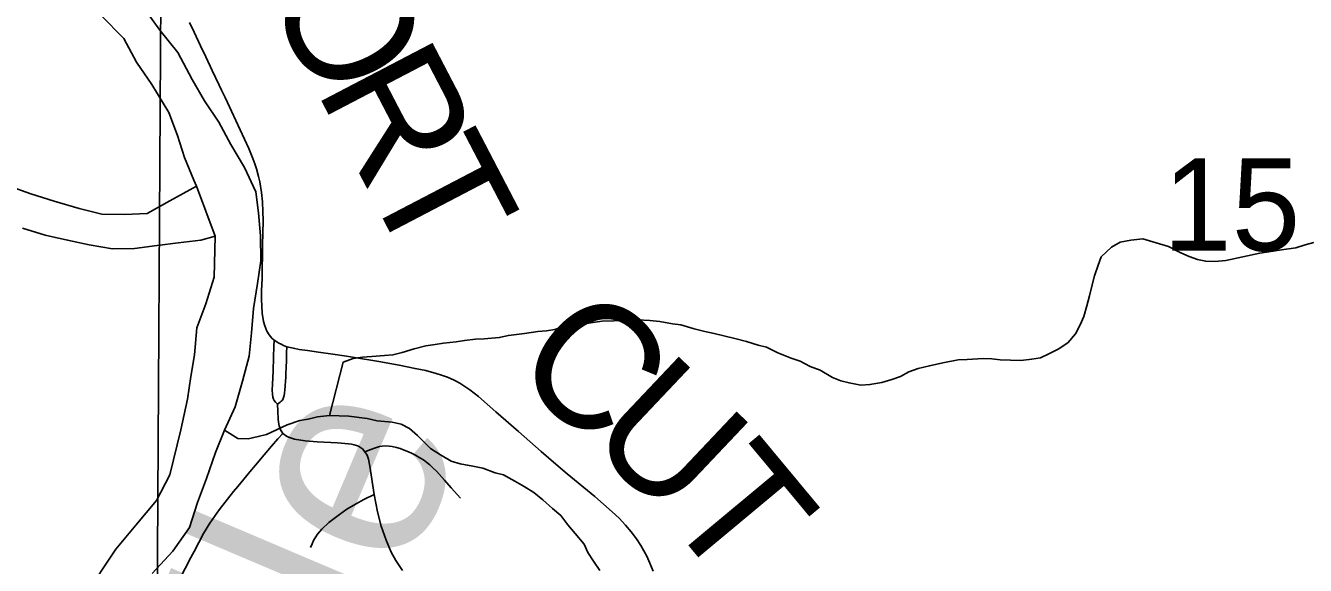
# Model space of a CAD drawing. Extents: x -8.8 to 41.4, y 0 to 34.6.
# Drawn here: x -8.484 to -7.904, y 15.917 to 16.161 of the extents above; entities that cross this region are included whole.
import ezdxf

# ---------------------------------------------------------------- set-up
doc = ezdxf.new("R2010")
doc.units = 0
for name, color, linetype in [('GM_X_Corporation', 7, 'Continuous'), ('GM_X_Corporation_Text', 7, 'Continuous'), ('GM_X_County_Road', 7, 'Continuous'), ('GM_X_Major_Lake', 7, 'Continuous'), ('GM_X_Minor_River', 7, 'Continuous'), ('GM_X_Township_Road', 7, 'Continuous'), ('GM_X_Township_Road_Text', 7, 'Continuous'), ('GM_X_Township_Text', 7, 'Continuous')]:
    doc.layers.add(name, color=color, linetype=linetype)

msp = doc.modelspace()

# ---------------------------------------------------------------- linework, layer by layer
at = {"layer": 'GM_X_Corporation'}
for points in [[(-8.6743, 16.61123), (-8.6743, 15.60235), (-8.42609, 15.59413), (-8.42005, 16.60371)], [(-8.42005, 16.60371), (-7.44736, 16.59683), (-7.4468, 15.57832), (-8.42609, 15.59413)]]:
    msp.add_lwpolyline(points, close=True, dxfattribs=at)
at = {"layer": 'GM_X_County_Road'}
msp.add_lwpolyline([(-8.19942, 15.91443), (-8.2009, 15.91801), (-8.2023, 15.92121), (-8.20499, 15.92599), (-8.20696, 15.92907), (-8.20941, 15.93226), (-8.21191, 15.93529), (-8.21487, 15.93837), (-8.21797, 15.94137), (-8.22592, 15.94824), (-8.23838, 15.95853), (-8.24457, 15.96372), (-8.25018, 15.96862), (-8.25529, 15.97315), (-8.26042, 15.97767), (-8.27073, 15.98663), (-8.27861, 15.99358), (-8.28248, 15.99658), (-8.28709, 15.99956), (-8.28967, 16.00094), (-8.29259, 16.00222), (-8.29531, 16.00323), (-8.29778, 16.00397), (-8.3025, 16.00523), (-8.30737, 16.00619), (-8.31456, 16.0077), (-8.32375, 16.00939), (-8.3348, 16.01111), (-8.33848, 16.01171), (-8.34462, 16.01262), (-8.35117, 16.01356), (-8.35615, 16.01428), (-8.35988, 16.01484), (-8.36249, 16.01534), (-8.36544, 16.01607), (-8.3669, 16.01664), (-8.36804, 16.01716), (-8.36905, 16.01769), (-8.37, 16.01822), (-8.37118, 16.01902), (-8.37225, 16.01992), (-8.37351, 16.02148), (-8.37452, 16.02317), (-8.37546, 16.02546), (-8.37599, 16.02746), (-8.37657, 16.03125), (-8.37683, 16.03438), (-8.3769, 16.03752), (-8.37686, 16.0413), (-8.37668, 16.047), (-8.37643, 16.06199), (-8.37625, 16.07303), (-8.37648, 16.08166), (-8.37687, 16.08591), (-8.3777, 16.0907), (-8.37826, 16.09307), (-8.37926, 16.09661), (-8.37999, 16.0988), (-8.38081, 16.10124), (-8.38269, 16.10579), (-8.39051, 16.12266), (-8.39231, 16.1266), (-8.39344, 16.12883), (-8.395, 16.1322), (-8.3961, 16.13444), (-8.39923, 16.14115), (-8.40211, 16.14726), (-8.40453, 16.15227), (-8.40746, 16.15843), (-8.40959, 16.16292)], dxfattribs=at)
at = {"layer": 'GM_X_Major_Lake'}
msp.add_line((-8.40646, 16.08871), (-8.39791, 16.0661), dxfattribs=at)
for points in [[(-8.42643, 15.91343), (-8.41706, 15.92344), (-8.40957, 15.93427), (-8.40587, 15.94556), (-8.4018, 15.95647), (-8.39771, 15.96814), (-8.39366, 15.97828), (-8.38883, 15.98879), (-8.3855, 16.00048), (-8.38256, 16.0118), (-8.38153, 16.0224), (-8.3805, 16.03338), (-8.37869, 16.04473), (-8.3773, 16.05495), (-8.37739, 16.06634), (-8.37827, 16.07661), (-8.37955, 16.08613), (-8.38459, 16.09727), (-8.39079, 16.10768), (-8.39624, 16.11769), (-8.40283, 16.12735), (-8.40829, 16.13698), (-8.41482, 16.14929), (-8.42293, 16.15937), (-8.4299, 16.16903)], [(-8.44973, 16.16612), (-8.43935, 16.1556), (-8.43355, 16.14483), (-8.42658, 16.13478), (-8.41892, 16.12206), (-8.415, 16.11171), (-8.41183, 16.10176), (-8.40753, 16.0914), (-8.40646, 16.08871)], [(-8.39791, 16.0661), (-8.39838, 16.0475), (-8.4021, 16.03545), (-8.40617, 16.02454), (-8.40724, 16.01242), (-8.409, 16.00259), (-8.4104, 15.99238), (-8.41341, 15.9784), (-8.41847, 15.95803), (-8.42446, 15.94641), (-8.43386, 15.93526), (-8.44287, 15.92447), (-8.44958, 15.91439), (-8.45631, 15.90355), (-8.46378, 15.89349), (-8.47051, 15.88265), (-8.47497, 15.87137), (-8.47903, 15.86084), (-8.48349, 15.84956), (-8.4868, 15.83902)]]:
    msp.add_lwpolyline(points, dxfattribs=at)
at = {"layer": 'GM_X_Minor_River'}
msp.add_line((-8.39791, 16.0661), (-8.40646, 16.08871), dxfattribs=at)
for points in [[(-8.40646, 16.08871), (-8.4184, 16.08218), (-8.42881, 16.07637), (-8.43907, 16.07587), (-8.44932, 16.07613), (-8.45952, 16.07866), (-8.47083, 16.08198), (-8.48139, 16.08528), (-8.49155, 16.08896)], [(-8.48519, 16.06981), (-8.47502, 16.06652), (-8.46481, 16.06437), (-8.45499, 16.06222), (-8.4444, 16.06043), (-8.43452, 16.06056), (-8.42423, 16.06182), (-8.4147, 16.0631), (-8.40441, 16.06436), (-8.39791, 16.0661)], [(-8.1182, 16.0022), (-8.11446, 16.00055), (-8.11069, 15.99965), (-8.1054, 15.9987), (-8.10121, 15.99893), (-8.09586, 15.99988), (-8.09125, 16.00124), (-8.0874, 16.00262), (-8.08352, 16.00476), (-8.07929, 16.00613), (-8.0743, 16.00748), (-8.06817, 16.00878), (-8.06128, 16.01005), (-8.05709, 16.01028), (-8.04985, 16.01079), (-8.04605, 16.01065), (-8.04227, 16.01013), (-8.03278, 16.00979), (-8.02781, 16.01038), (-8.02399, 16.011), (-8.02013, 16.01277), (-8.01587, 16.0149), (-8.01158, 16.01778), (-8.00802, 16.02184), (-8.00597, 16.02595), (-8.00431, 16.0297), (-8.00299, 16.0346), (-8.00169, 16.03911), (-8.0008, 16.04288), (-7.99946, 16.04816), (-7.99777, 16.05305), (-7.99649, 16.05681), (-7.99177, 16.0612), (-7.98789, 16.06335), (-7.98292, 16.06431), (-7.97757, 16.06488), (-7.97156, 16.06314), (-7.96591, 16.06142), (-7.96032, 16.05855), (-7.95657, 16.0569), (-7.95282, 16.05562), (-7.94905, 16.05473), (-7.94487, 16.05458), (-7.93991, 16.05516), (-7.92459, 16.05842), (-7.91847, 16.05934), (-7.91465, 16.05996), (-7.90815, 16.06087), (-7.90392, 16.06224), (-7.90009, 16.06324)], [(-8.34615, 15.98488), (-8.33996, 16.009), (-8.33534, 16.01074), (-8.33113, 16.01135), (-8.32694, 16.01158), (-8.32122, 16.01214), (-8.31741, 16.01238), (-8.31319, 16.01337), (-8.30781, 16.01508), (-8.30244, 16.01641), (-8.29824, 16.01702), (-8.29441, 16.01764), (-8.28869, 16.0182), (-8.28487, 16.01882), (-8.2799, 16.01941), (-8.27609, 16.01965), (-8.26923, 16.02017), (-8.26501, 16.02115), (-8.25776, 16.02203), (-8.25164, 16.02296), (-8.24784, 16.0232), (-8.24401, 16.02383), (-8.23901, 16.02555), (-8.23406, 16.02575), (-8.22679, 16.02701), (-8.22259, 16.02763), (-8.21726, 16.02781), (-8.21345, 16.02806), (-8.2066, 16.02819), (-8.20091, 16.02799), (-8.19636, 16.02745), (-8.1907, 16.02648), (-8.18691, 16.02596), (-8.18089, 16.02423), (-8.176, 16.02291), (-8.17185, 16.022), (-8.16243, 16.01976), (-8.15715, 16.01843), (-8.15189, 16.01672), (-8.14812, 16.01583), (-8.14289, 16.01336), (-8.1369, 16.01086), (-8.13276, 16.00957), (-8.12829, 16.00713), (-8.12379, 16.00545), (-8.1182, 16.0022)], [(-8.39366, 15.97828), (-8.38758, 15.97457), (-8.38302, 15.97441), (-8.37842, 15.97538), (-8.37459, 15.97639), (-8.36531, 15.98062), (-8.35953, 15.98269), (-8.35571, 15.98332), (-8.35149, 15.98431), (-8.34615, 15.98488), (-8.33742, 15.98456), (-8.32909, 15.98351), (-8.32456, 15.98258), (-8.31774, 15.98196), (-8.3136, 15.98105), (-8.30987, 15.97902), (-8.30618, 15.97584), (-8.30031, 15.96992), (-8.29585, 15.9671), (-8.29101, 15.96426), (-8.28688, 15.96297), (-8.28121, 15.96201), (-8.27668, 15.96109), (-8.27106, 15.95898), (-8.26728, 15.95809), (-8.26206, 15.95524), (-8.25797, 15.95281), (-8.25351, 15.94999), (-8.24944, 15.9468), (-8.24502, 15.94284), (-8.24134, 15.93966), (-8.23807, 15.93536), (-8.23479, 15.93144), (-8.23078, 15.92673), (-8.22902, 15.92286), (-8.2265, 15.91897), (-8.22361, 15.91468)]]:
    msp.add_lwpolyline(points, dxfattribs=at)
at = {"layer": 'GM_X_Township_Road'}
for points in [[(-8.36969, 15.99011), (-8.3706, 15.99099), (-8.37117, 15.99166), (-8.37148, 15.99228), (-8.37174, 15.99316), (-8.37194, 15.99465), (-8.37205, 15.99636), (-8.37194, 15.99904), (-8.37169, 16.00492), (-8.37145, 16.01132), (-8.37128, 16.01612), (-8.37118, 16.01902)], [(-8.36969, 15.99011), (-8.36844, 15.99102), (-8.36797, 15.99139), (-8.36759, 15.99174), (-8.36732, 15.99215), (-8.36706, 15.99263), (-8.36689, 15.9931), (-8.36674, 15.99351), (-8.36664, 15.99404), (-8.36647, 15.99496), (-8.36633, 15.9965), (-8.36616, 15.99818), (-8.366, 16.00062), (-8.36593, 16.00198), (-8.36585, 16.00375), (-8.36575, 16.00673), (-8.36565, 16.0097), (-8.36553, 16.01334), (-8.36544, 16.01607)], [(-8.31307, 15.91478), (-8.31612, 15.91926), (-8.31811, 15.92298), (-8.3205, 15.92855), (-8.32268, 15.93488), (-8.32441, 15.94137), (-8.32594, 15.94915), (-8.32782, 15.96194), (-8.3285, 15.96508), (-8.32875, 15.96606), (-8.32906, 15.96694), (-8.33006, 15.96848), (-8.33122, 15.96979), (-8.33211, 15.97045), (-8.33296, 15.97097), (-8.33391, 15.97138), (-8.33488, 15.97166), (-8.33608, 15.9719), (-8.33746, 15.97211), (-8.34243, 15.97249), (-8.35173, 15.97294), (-8.35721, 15.97347), (-8.36198, 15.97424), (-8.36333, 15.9746), (-8.3647, 15.97507), (-8.36559, 15.9755), (-8.36721, 15.97681), (-8.3684, 15.97872), (-8.36868, 15.9795), (-8.36891, 15.9803), (-8.3692, 15.98195), (-8.36932, 15.98325), (-8.36952, 15.98694), (-8.36969, 15.99011)], [(-8.41414, 15.91069), (-8.40889, 15.92057), (-8.40747, 15.92331), (-8.40318, 15.9315), (-8.40033, 15.93623), (-8.39607, 15.94226), (-8.38966, 15.95044), (-8.3877, 15.95278), (-8.385, 15.95612), (-8.38228, 15.95945), (-8.37969, 15.9625), (-8.37573, 15.96715), (-8.37237, 15.97102), (-8.36947, 15.97434), (-8.36721, 15.97681)], [(-8.33006, 15.96848), (-8.32743, 15.96951), (-8.32571, 15.9702), (-8.32344, 15.97087), (-8.32219, 15.97107), (-8.3208, 15.97117), (-8.31905, 15.97107), (-8.31771, 15.97086), (-8.31579, 15.97045), (-8.3141, 15.96995), (-8.31222, 15.96927), (-8.31038, 15.96849), (-8.30897, 15.96785), (-8.30713, 15.96689), (-8.30515, 15.96577), (-8.30358, 15.96479), (-8.30207, 15.96369), (-8.30065, 15.96252), (-8.29923, 15.96121), (-8.29753, 15.95952), (-8.29405, 15.95563), (-8.29095, 15.95217), (-8.28681, 15.94755)], [(-8.35466, 15.92516), (-8.35394, 15.92682), (-8.35318, 15.92858), (-8.35233, 15.93004), (-8.35156, 15.93119), (-8.34958, 15.93352), (-8.34643, 15.9364), (-8.34153, 15.94008), (-8.33829, 15.94248), (-8.3344, 15.94483), (-8.3305, 15.94687), (-8.32594, 15.94915)]]:
    msp.add_lwpolyline(points, dxfattribs=at)

# ---------------------------------------------------------------- texts
at = {"layer": 'GM_X_Corporation_Text'}
msp.add_text('Seven Mile', height=0.094666, rotation=67.01754, dxfattribs=at).set_placement((-8.52881, 15.39898))
at = {"layer": 'GM_X_Township_Road_Text'}
for s, rotation, p in [('O', 297.74069, (-8.37594, 16.17711)), ('R', 297.54868, (-8.35269, 16.1329)), ('T', 297.54737, (-8.33111, 16.09152)), ('C', 317.69114, (-8.26547, 16.00551)), ('U', 316.5618, (-8.23118, 15.9743)), ('T', 309.76908, (-8.19609, 15.94122))]:
    msp.add_text(s, height=0.05682, rotation=rotation, dxfattribs=at).set_placement(p)
at = {"layer": 'GM_X_Township_Text'}
msp.add_text('15', height=0.041856, rotation=0.00001, dxfattribs=at).set_placement((-7.96843, 16.05953))

doc.saveas('drawing.dxf')
